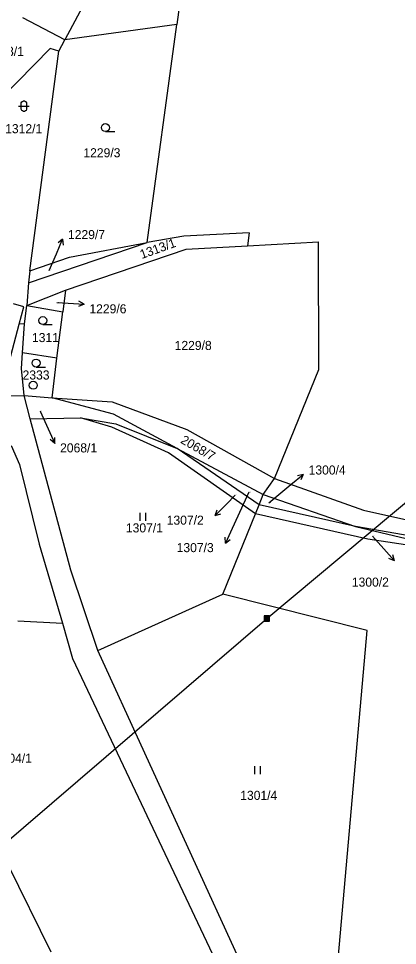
# Model space of a CAD drawing. Extents: x -795483 to -789093, y -1112258 to -1108741.
# Drawn here: x -793550.6 to -793479.4, y -1109703.2 to -1109529.4 of the extents above; entities that cross this region are included whole.
import ezdxf

# ---------------------------------------------------------------- set-up
doc = ezdxf.new("R2010")
doc.units = 0
for name, color, linetype in [('Komunikace', 7, 'Continuous'), ('Vrstva 1', 7, 'Continuous'), ('Vrstva 10', 7, 'Continuous'), ('Vrstva 12', 7, 'Continuous'), ('Vrstva 14', 7, 'Continuous'), ('Vrstva 16', 7, 'Continuous'), ('Vrstva 2', 7, 'Continuous'), ('Vrstva 23', 7, 'Continuous'), ('Vrstva 26', 7, 'Continuous'), ('Vrstva 28', 7, 'Continuous')]:
    doc.layers.add(name, color=color, linetype=linetype)

msp = doc.modelspace()

# ---------------------------------------------------------------- linework, layer by layer
at = {"layer": 'Komunikace'}
for p, q in [((-793544.79, -1109576.61), (-793543.46, -1109573.51)), ((-793543.37, -1109582.64), (-793541.25, -1109582.78)), ((-793546.53, -1109603.05), (-793545.02, -1109606.34)), ((-793507.35, -1109618.22), (-793510.49, -1109625.04)), ((-793503.58, -1109620.22), (-793499.43, -1109616.81)), ((-793509.88, -1109618.77), (-793511.55, -1109620.48)), ((-793484.1, -1109626.46), (-793482.01, -1109628.83))]:
    msp.add_line(p, q, dxfattribs=at)
at = {"layer": 'Vrstva 1'}
for p, q in [((-793515.29, -1109490.03), (-793520.83, -1109530.48)), ((-793520.95, -1109493.92), (-793541.87, -1109533.4)), ((-793541.87, -1109533.4), (-793549.74, -1109529.23)), ((-793520.83, -1109530.48), (-793541.87, -1109533.4)), ((-793526.43, -1109571.38), (-793520.83, -1109530.48)), ((-793543, -1109535.53), (-793541.87, -1109533.4)), ((-793544.65, -1109535.03), (-793553.73, -1109544.34)), ((-793548.47, -1109576.71), (-793543, -1109535.53)), ((-793543, -1109535.53), (-793544.65, -1109535.03)), ((-793507.27, -1109569.58), (-793519.54, -1109570.22)), ((-793507.27, -1109569.58), (-793507.61, -1109572.01)), ((-793548.67, -1109578.98), (-793526.43, -1109571.38)), ((-793541, -1109574.16), (-793526.43, -1109571.38)), ((-793519.54, -1109570.22), (-793526.43, -1109571.38)), ((-793507.61, -1109572.01), (-793494.23, -1109571.24)), ((-793494.2, -1109595.21), (-793494.23, -1109571.24)), ((-793541.77, -1109580.34), (-793519.1, -1109572.67)), ((-793519.1, -1109572.67), (-793507.61, -1109572.01)), ((-793548.47, -1109576.71), (-793541, -1109574.16)), ((-793548.47, -1109576.71), (-793548.67, -1109578.98)), ((-793548.67, -1109578.98), (-793549.03, -1109583.18)), ((-793549.03, -1109583.18), (-793541.77, -1109580.34)), ((-793541.77, -1109580.34), (-793542.27, -1109584.39)), ((-793549.57, -1109583.44), (-793551.49, -1109582.9)), ((-793550.45, -1109586.73), (-793549.57, -1109583.44)), ((-793549.43, -1109586.66), (-793549.03, -1109583.18)), ((-793549.03, -1109583.18), (-793542.27, -1109584.39)), ((-793543.35, -1109593.07), (-793542.27, -1109584.39)), ((-793549.43, -1109586.66), (-793550.45, -1109586.73)), ((-793549.8, -1109592.09), (-793549.43, -1109586.66)), ((-793550, -1109595.04), (-793549.8, -1109592.09)), ((-793543.35, -1109593.07), (-793549.8, -1109592.09)), ((-793544.28, -1109600.53), (-793543.35, -1109593.07)), ((-793549.52, -1109600.11), (-793550, -1109595.04)), ((-793502.52, -1109615.68), (-793494.2, -1109595.21)), ((-793559.48, -1109600.32), (-793549.52, -1109600.11)), ((-793549.52, -1109600.11), (-793544.28, -1109600.53)), ((-793548.36, -1109604.48), (-793549.52, -1109600.11)), ((-793532.72, -1109603.61), (-793544.28, -1109600.53)), ((-793544.28, -1109600.53), (-793532.98, -1109601.25)), ((-793532.98, -1109601.25), (-793518.97, -1109606.44)), ((-793548.36, -1109604.48), (-793538.9, -1109604.25)), ((-793540.75, -1109632.88), (-793548.36, -1109604.48)), ((-793533.02, -1109606.04), (-793538.9, -1109604.25)), ((-793538.9, -1109604.25), (-793532.28, -1109605.42)), ((-793520.77, -1109610), (-793532.72, -1109603.61)), ((-793522.44, -1109610.85), (-793533.02, -1109606.04)), ((-793532.28, -1109605.42), (-793520.77, -1109610)), ((-793518.97, -1109606.44), (-793502.52, -1109615.68)), ((-793551.95, -1109609.49), (-793550.35, -1109613.03)), ((-793506.11, -1109622.3), (-793522.44, -1109610.85)), ((-793505.41, -1109620.57), (-793520.77, -1109610)), ((-793520.77, -1109610), (-793504.63, -1109618.66)), ((-793550.35, -1109613.03), (-793546.68, -1109627.96)), ((-793504.63, -1109618.66), (-793502.52, -1109615.68)), ((-793502.52, -1109615.68), (-793485.8, -1109621.58)), ((-793505.41, -1109620.57), (-793504.63, -1109618.66)), ((-793504.63, -1109618.66), (-793487.33, -1109624.67)), ((-793506.11, -1109622.3), (-793505.41, -1109620.57)), ((-793487.33, -1109624.67), (-793505.41, -1109620.57)), ((-793485.8, -1109621.58), (-793456.65, -1109628.18)), ((-793512.24, -1109637.36), (-793506.11, -1109622.3)), ((-793485.01, -1109627.02), (-793506.11, -1109622.3)), ((-793487.33, -1109624.67), (-793462.84, -1109630.42)), ((-793437.08, -1109633.47), (-793487.33, -1109624.67)), ((-793462.84, -1109630.42), (-793485.01, -1109627.02)), ((-793546.68, -1109627.96), (-793542.3, -1109642.77)), ((-793535.68, -1109647.92), (-793540.75, -1109632.88)), ((-793535.68, -1109647.92), (-793512.24, -1109637.36)), ((-793485.12, -1109644.17), (-793512.24, -1109637.36)), ((-793550.68, -1109642.34), (-793542.3, -1109642.77)), ((-793542.3, -1109642.77), (-793540.46, -1109649.4)), ((-793491.66, -1109717.88), (-793485.12, -1109644.17)), ((-793509.24, -1109705.72), (-793535.68, -1109647.92)), ((-793540.46, -1109649.4), (-793512.96, -1109707.35)), ((-793552.57, -1109688.08), (-793544.5, -1109704.41))]:
    msp.add_line(p, q, dxfattribs=at)
at = {"layer": 'Vrstva 10'}
msp.add_arc((-798013.25, -1121043.28), 12180.8, 68.156561, 69.042053, dxfattribs=at)
at = {"layer": 'Vrstva 12'}
for p, q in [((-793503.94, -1109641.94), (-793415.1, -1109567.52)), ((-793619.07, -1109740.65), (-793503.94, -1109641.94))]:
    msp.add_line(p, q, dxfattribs=at)
at = {"layer": 'Vrstva 16'}
for p, q in [((-793543.46, -1109573.51), (-793542.28, -1109570.75)), ((-793542.28, -1109570.75), (-793543.13, -1109571.47)), ((-793542.28, -1109570.75), (-793542.21, -1109571.87)), ((-793541.25, -1109582.78), (-793538.26, -1109582.98)), ((-793538.26, -1109582.98), (-793539.29, -1109583.41)), ((-793538.26, -1109582.98), (-793539.22, -1109582.41)), ((-793545.02, -1109606.34), (-793543.76, -1109609.06)), ((-793543.76, -1109609.06), (-793543.73, -1109607.95)), ((-793543.76, -1109609.06), (-793544.64, -1109608.36)), ((-793499.43, -1109616.81), (-793497.11, -1109614.91)), ((-793497.11, -1109614.91), (-793498.2, -1109615.15)), ((-793497.11, -1109614.91), (-793497.57, -1109615.93)), ((-793511.55, -1109620.48), (-793513.65, -1109622.62)), ((-793513.65, -1109622.62), (-793513.31, -1109621.56)), ((-793513.65, -1109622.62), (-793512.59, -1109622.26)), ((-793510.49, -1109625.04), (-793511.74, -1109627.77)), ((-793511.74, -1109627.77), (-793511.78, -1109626.65)), ((-793511.74, -1109627.77), (-793510.87, -1109627.07)), ((-793482.01, -1109628.83), (-793480.02, -1109631.08)), ((-793480.02, -1109631.08), (-793480.31, -1109630)), ((-793480.02, -1109631.08), (-793481.06, -1109630.66))]:
    msp.add_line(p, q, dxfattribs=at)
at = {"layer": 'Vrstva 2'}
msp.add_line((-793552.66, -1109595.05), (-793550.45, -1109586.73), dxfattribs=at)
at = {"layer": 'Vrstva 23'}
for p, q in [((-793550.04, -1109545.21), (-793549.94, -1109545.01)), ((-793550.04, -1109546.41), (-793550.04, -1109545.21)), ((-793549.94, -1109545.01), (-793549.84, -1109544.91)), ((-793549.84, -1109544.91), (-793549.64, -1109544.81)), ((-793549.64, -1109544.81), (-793549.44, -1109544.81)), ((-793549.44, -1109544.81), (-793549.24, -1109544.91)), ((-793549.24, -1109544.91), (-793549.14, -1109545.01)), ((-793549.14, -1109545.01), (-793549.04, -1109545.21)), ((-793549.04, -1109545.21), (-793549.04, -1109546.41)), ((-793550.54, -1109545.81), (-793548.54, -1109545.81)), ((-793549.94, -1109546.61), (-793550.04, -1109546.41)), ((-793549.84, -1109546.71), (-793549.94, -1109546.61)), ((-793549.64, -1109546.81), (-793549.84, -1109546.71)), ((-793549.44, -1109546.81), (-793549.64, -1109546.81)), ((-793549.24, -1109546.71), (-793549.44, -1109546.81)), ((-793549.14, -1109546.61), (-793549.24, -1109546.71)), ((-793549.04, -1109546.41), (-793549.14, -1109546.61)), ((-793534.26, -1109550.58), (-793532.51, -1109550.58)), ((-793546, -1109586.78), (-793544.25, -1109586.78)), ((-793547.28, -1109594.76), (-793545.53, -1109594.76)), ((-793527.72, -1109623.57), (-793527.72, -1109622.07)), ((-793526.72, -1109622.07), (-793526.72, -1109623.57)), ((-793506.2, -1109671.09), (-793506.2, -1109669.59)), ((-793505.2, -1109669.59), (-793505.2, -1109671.09))]:
    msp.add_line(p, q, dxfattribs=at)
for centre in [(-793534.26, -1109549.83), (-793546, -1109586.03), (-793547.28, -1109594.01)]:
    msp.add_circle(centre, 0.75, dxfattribs=at)
at = {"layer": 'Vrstva 26'}
for p, q in [((-793503.44, -1109641.44), (-793504.44, -1109641.44)), ((-793504.44, -1109641.44), (-793504.44, -1109642.44)), ((-793504.44, -1109642.44), (-793504.24, -1109642.24)), ((-793504.44, -1109642.44), (-793503.44, -1109642.44)), ((-793503.64, -1109641.64), (-793504.24, -1109641.64)), ((-793504.24, -1109641.64), (-793504.24, -1109642.04)), ((-793504.24, -1109642.04), (-793503.84, -1109642.04)), ((-793504.24, -1109642.24), (-793503.64, -1109642.24)), ((-793503.84, -1109641.84), (-793504.14, -1109641.84)), ((-793503.84, -1109642.04), (-793503.84, -1109641.84)), ((-793503.64, -1109642.24), (-793503.64, -1109641.64)), ((-793503.44, -1109642.44), (-793503.44, -1109641.44))]:
    msp.add_line(p, q, dxfattribs=at)
at = {"layer": 'Vrstva 28'}
for radius in [0.75, 0.01]:
    msp.add_circle((-793547.81, -1109598.16), radius, dxfattribs=at)

# ---------------------------------------------------------------- texts
at = {"layer": 'Vrstva 14'}
for s, height, p in [('2083/1', 1.7, (-793556.51, -1109536.38)), ('1312/1', 1.7, (-793553.07, -1109550.89)), ('1229/3', 1.7, (-793538.39, -1109555.41)), ('1229/7', 0.1, (-793544.79, -1109576.61)), ('1229/6', 0.1, (-793543.37, -1109582.64)), ('1311', 1.7, (-793548.04, -1109590.07)), ('1229/8', 1.7, (-793521.26, -1109591.55)), ('2333', 1.7, (-793549.8, -1109597.09)), ('2068/1', 0.1, (-793546.53, -1109603.05)), ('1307/3', 0.1, (-793507.35, -1109618.22)), ('1307/2', 0.1, (-793509.88, -1109618.77)), ('1300/4', 0.1, (-793503.58, -1109620.22)), ('1307/1', 1.7, (-793530.41, -1109625.77)), ('1300/5', 0.1, (-793484.1, -1109626.46)), ('1300/2', 1.7, (-793488, -1109635.94)), ('1304/1', 1.7, (-793555, -1109668.97)), ('1301/4', 1.7, (-793508.95, -1109675.94))]:
    msp.add_text(s, height=height, dxfattribs=at).set_placement(p)
for s, rotation, p in [('1313/1', 19.682, (-793527.42, -1109574.49)), ('2068/7', 329.8855, (-793520.28, -1109608.9))]:
    msp.add_text(s, height=1.7, rotation=rotation, dxfattribs=at).set_placement(p)
at = {"layer": 'Vrstva 16'}
for s, p in [('1229/7', (-793541.28, -1109570.75)), ('1229/6', (-793537.26, -1109584.68)), ('2068/1', (-793542.76, -1109610.76)), ('1300/4', (-793496.11, -1109614.91)), ('1307/2', (-793522.75, -1109624.32)), ('1307/3', (-793520.88, -1109629.47))]:
    msp.add_text(s, height=1.7, dxfattribs=at).set_placement(p)

doc.saveas('drawing.dxf')
